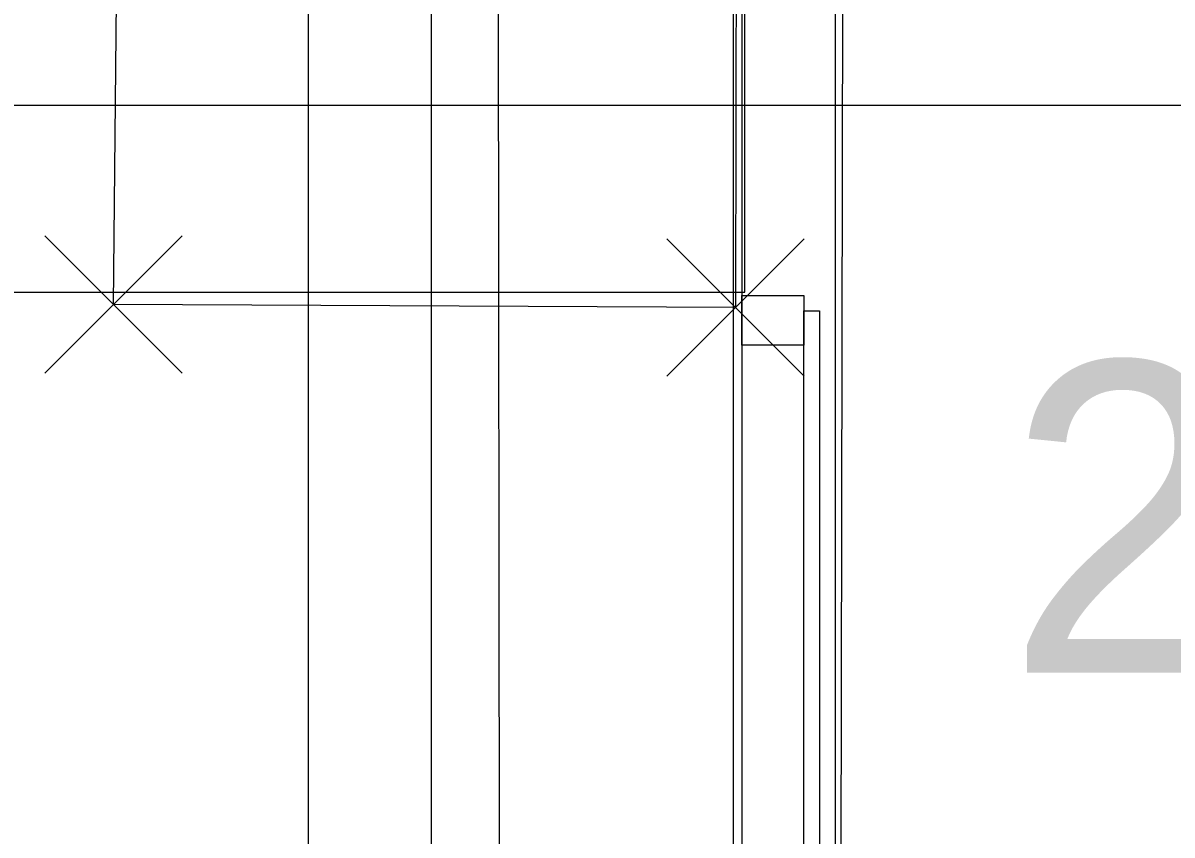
# Model space of a CAD drawing. Extents: x -264205 to -263659, y -1242401 to -1242060.
# Drawn here: x -263796.2 to -263794.35, y -1242190.055 to -1242188.749 of the extents above; entities that cross this region are included whole.
import ezdxf

# ---------------------------------------------------------------- set-up
doc = ezdxf.new("R2010")
doc.units = 0
for name, color, linetype in [('BOD_CISLO', 7, 'Continuous'), ('BOD_SYMBOL', 7, 'Continuous'), ('KFA_SO_10-1_BETONOVE_STLPY', 7, 'Continuous'), ('KFA_SO_10-1_PLACHTY', 7, 'Continuous'), ('KFA_SO_10-1_STRECHY', 7, 'Continuous'), ('KFA_SO_10-1_TRIBUNA_C_OBVOD', 7, 'Continuous'), ('OBRUBNIKY_KOMUNIKACIE_PROJEKT', 7, 'Continuous'), ('OSI_STAVBY_KFA', 7, 'Continuous'), ('SITUACIA_DSP_2D', 7, 'Continuous')]:
    doc.layers.add(name, color=color, linetype=linetype)

msp = doc.modelspace()

# ---------------------------------------------------------------- linework, layer by layer
at = {"layer": 'BOD_SYMBOL'}
for p, q in [((-263796.1645, -1242189.3125), (-263795.9435, -1242189.0915)), ((-263795.9435, -1242189.3125), (-263796.1645, -1242189.0915)), ((-263795.1635, -1242189.3175), (-263794.9425, -1242189.0965)), ((-263794.9425, -1242189.3175), (-263795.1635, -1242189.0965))]:
    msp.add_line(p, q, dxfattribs=at)
at = {"layer": 'KFA_SO_10-1_BETONOVE_STLPY'}
msp.add_lwpolyline([(-263795.052, -1242188.606), (-263795.053, -1242189.207), (-263796.054, -1242189.202), (-263796.048, -1242188.604)], close=True, dxfattribs=at)
at = {"layer": 'KFA_SO_10-1_PLACHTY'}
msp.add_line((-263794.893, -1242195.596), (-263794.843, -1242168.189), dxfattribs=at)
msp.add_lwpolyline([(-263795.396, -1242226.823), (-263795.427, -1242195.892), (-263795.456, -1242167.905), (-263795.427, -1242160.909), (-263795.402, -1242132.887), (-263795.428, -1242101.98)], dxfattribs=at)
at = {"layer": 'KFA_SO_10-1_STRECHY'}
msp.add_line((-263795.734, -1242227.196), (-263795.754, -1242101.588), dxfattribs=at)
at = {"layer": 'KFA_SO_10-1_TRIBUNA_C_OBVOD'}
msp.add_lwpolyline([(-263795.284, -1242101.267), (-263795.051, -1242101.819), (-263795.059, -1242226.991), (-263795.286, -1242227.548)], dxfattribs=at)
at = {"layer": 'OBRUBNIKY_KOMUNIKACIE_PROJEKT'}
msp.add_line((-263794.8928, -1242101.3822), (-263794.8928, -1242227.3822), dxfattribs=at)
at = {"layer": 'OSI_STAVBY_KFA'}
for p, q in [((-263795.5428, -1242083.2372), (-263795.5428, -1242246.7072)), ((-263792.6528, -1242188.8822), (-263909.3428, -1242188.8822))]:
    msp.add_line(p, q, dxfattribs=at)
at = {"layer": 'SITUACIA_DSP_2D'}
for p, q in [((-263794.8928, -1242101.3822), (-263794.8928, -1242227.3822)), ((-263795.0428, -1242101.7691), (-263795.0428, -1242226.9954)), ((-263795.0378, -1242189.1823), (-263795.0378, -1242188.5823)), ((-263796.5378, -1242189.1823), (-263795.0378, -1242189.1823)), ((-263795.0427, -1242189.2673), (-263795.0427, -1242189.1873)), ((-263795.0427, -1242189.1873), (-263794.9427, -1242189.1873)), ((-263794.9427, -1242189.1873), (-263794.9427, -1242189.2273)), ((-263794.9427, -1242191.3123), (-263794.9427, -1242189.2123)), ((-263794.9427, -1242189.2123), (-263794.9177, -1242189.2123)), ((-263794.9177, -1242189.2123), (-263794.9177, -1242191.3123)), ((-263794.9427, -1242189.2273), (-263794.9427, -1242189.2673)), ((-263794.9427, -1242189.2673), (-263795.0427, -1242189.2673))]:
    msp.add_line(p, q, dxfattribs=at)

# ---------------------------------------------------------------- texts
at = {"layer": 'BOD_CISLO'}
msp.add_text('263', height=0.5, dxfattribs=at).set_placement((-263794.6172, -1242189.7942))

doc.saveas('drawing.dxf')
